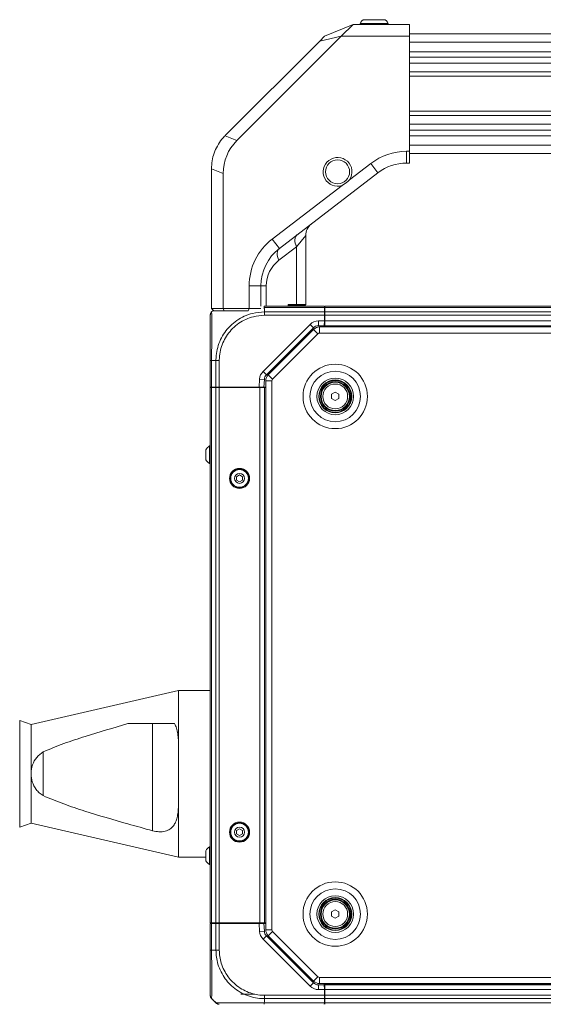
# Model space of a CAD drawing. Header units: millimetres. Extents: x 0 to 1118, y 0 to 864.
# Tile 284 of 372: x 689 to 745, y 667 to 771. Entities that reach past the tile are written whole.
import ezdxf

# ---------------------------------------------------------------- set-up
doc = ezdxf.new("R2010")
doc.units = ezdxf.units.MM

msp = doc.modelspace()

# ---------------------------------------------------------------- linework, layer by layer
at = {"color": 7, "linetype": 'Continuous', "lineweight": 15}
for p, q in [((727.784, 771.345), (725.8, 771.345)), ((721.542, 769.595), (724.56, 770.845)), ((724.56, 770.845), (723.31, 769.595)), ((724.56, 770.845), (730.542, 770.845)), ((725.307, 770.932), (725.292, 770.845)), ((728.292, 770.845), (728.277, 770.932)), ((730.542, 770.845), (730.542, 769.595)), ((723.31, 769.595), (712.242, 758.527)), ((721.024, 769.077), (723.31, 769.595)), ((721.542, 769.595), (721.024, 769.077)), ((730.542, 769.595), (723.31, 769.595)), ((899.292, 769.845), (730.542, 769.845)), ((730.542, 757.395), (730.542, 769.595)), ((721.024, 769.077), (711.007, 759.059)), ((710.992, 759.045), (712.242, 758.527)), ((730.239, 757.395), (730.542, 757.395)), ((730.239, 756.145), (730.239, 757.395)), ((730.542, 757.395), (730.542, 756.145)), ((730.542, 757.145), (899.292, 757.145)), ((724.192, 754.383), (726.435, 756.104)), ((727.196, 755.112), (726.435, 756.104)), ((730.542, 756.145), (730.239, 756.145)), ((710.792, 755.027), (709.542, 755.545)), ((709.542, 755.524), (709.542, 740.72)), ((710.792, 755.027), (710.792, 740.72)), ((727.196, 755.112), (716.748, 747.096)), ((715.988, 748.088), (723.396, 753.772)), ((719.542, 741.145), (719.542, 748.457)), ((716.748, 747.096), (715.988, 748.088)), ((718.56, 747.268), (716.694, 745.837)), ((718.56, 747.268), (718.56, 741.145)), ((713.542, 740.72), (713.542, 743.129)), ((714.792, 743.129), (713.542, 743.129)), ((714.792, 743.129), (714.792, 740.97)), ((715.359, 743.129), (714.792, 743.129)), ((717.681, 741.145), (718.56, 741.145)), ((717.681, 740.97), (717.681, 741.145)), ((718.528, 741.095), (717.681, 741.095)), ((718.528, 741.095), (718.56, 741.145)), ((719.492, 741.095), (718.528, 741.095)), ((718.56, 741.145), (719.542, 741.145)), ((719.43, 740.97), (719.43, 741.095)), ((719.492, 741.095), (719.542, 741.145)), ((709.542, 740.72), (710.792, 740.72)), ((709.542, 740.72), (709.792, 740.47)), ((709.735, 740.527), (709.562, 740.361)), ((709.73, 740.533), (709.564, 740.367)), ((710.896, 740.47), (709.792, 740.47)), ((710.792, 740.72), (710.896, 740.47)), ((710.792, 740.72), (713.542, 740.72)), ((713.439, 740.47), (710.896, 740.47)), ((713.542, 740.72), (713.439, 740.47)), ((713.542, 740.72), (714.792, 740.72)), ((721.515, 740.824), (715.139, 740.824)), ((715.142, 740.97), (721.512, 740.97)), ((715.167, 740.663), (715.167, 740.367)), ((715.167, 740.366), (721.537, 740.366)), ((721.512, 740.97), (721.515, 740.824)), ((721.53, 740.824), (721.515, 740.824)), ((721.545, 740.824), (721.53, 740.824)), ((721.537, 740.366), (721.53, 740.013)), ((721.545, 740.824), (721.537, 740.366)), ((721.541, 740.62), (721.58, 740.62)), ((721.58, 740.97), (908.255, 740.97)), ((721.58, 740.824), (721.58, 740.97)), ((908.255, 740.824), (721.58, 740.824)), ((721.58, 740.366), (721.58, 740.824)), ((721.58, 740.366), (908.255, 740.366)), ((721.58, 740.013), (721.58, 740.366)), ((715.017, 734.065), (719.994, 739.041)), ((721.53, 740.013), (715.168, 740.013)), ((719.994, 739.041), (720.347, 738.688)), ((720.878, 739.408), (721.52, 739.408)), ((720.878, 739.408), (720.878, 738.908)), ((721.52, 739.408), (721.511, 738.908)), ((721.52, 739.408), (721.53, 740.013)), ((721.58, 739.395), (721.52, 739.395)), ((721.528, 739.895), (721.58, 739.895)), ((721.531, 739.895), (721.53, 739.97)), ((721.58, 740.013), (721.58, 739.408)), ((908.255, 740.013), (721.58, 740.013)), ((721.58, 738.908), (721.58, 739.408)), ((721.58, 739.408), (908.255, 739.408)), ((720.347, 738.688), (715.371, 733.711)), ((715.568, 733.703), (720.372, 738.506)), ((716.028, 733.243), (720.832, 738.047)), ((720.832, 738.047), (720.372, 738.506)), ((721.511, 738.908), (720.878, 738.908)), ((721.009, 738.12), (721.009, 738.77)), ((721.009, 738.77), (908.826, 738.77)), ((721.009, 738.12), (908.826, 738.12)), ((721.511, 738.908), (721.509, 738.77)), ((908.255, 738.908), (721.58, 738.908)), ((721.58, 738.77), (721.58, 738.908)), ((908.255, 738.783), (721.58, 738.783)), ((709.417, 732.395), (709.417, 735.219)), ((710.021, 735.22), (709.564, 735.22)), ((709.564, 735.22), (709.564, 732.395)), ((710.021, 732.395), (710.021, 735.22)), ((710.374, 735.219), (710.374, 732.395)), ((715.017, 734.065), (715.371, 733.711)), ((714.608, 732.395), (714.653, 733.246)), ((714.653, 733.246), (715.152, 733.22)), ((715.152, 733.22), (715.109, 732.395)), ((715.955, 733.066), (715.305, 733.066)), ((715.305, 674.874), (715.305, 733.066)), ((716.028, 733.243), (715.568, 733.703)), ((715.955, 674.874), (715.955, 733.066)), ((709.564, 732.395), (709.417, 732.395)), ((709.417, 675.595), (709.417, 732.345)), ((709.564, 732.345), (709.417, 732.345)), ((709.542, 732.345), (709.542, 732.395)), ((710.021, 732.395), (709.564, 732.395)), ((709.564, 732.345), (709.564, 675.595)), ((710.021, 732.345), (709.564, 732.345)), ((709.943, 732.345), (709.942, 732.395)), ((710.374, 732.395), (710.021, 732.395)), ((710.021, 675.595), (710.021, 732.345)), ((710.374, 732.345), (710.021, 732.345)), ((714.608, 732.395), (710.374, 732.395)), ((710.374, 732.345), (710.374, 675.595)), ((710.374, 732.345), (714.667, 732.345)), ((710.416, 732.345), (710.417, 732.395)), ((710.567, 732.345), (710.567, 732.395)), ((711.168, 732.345), (711.167, 732.395)), ((713.966, 732.345), (713.967, 732.395)), ((714.13, 732.345), (714.13, 732.395)), ((715.109, 732.395), (714.608, 732.395)), ((714.63, 732.395), (714.63, 732.345)), ((714.667, 675.595), (714.667, 732.345)), ((715.167, 732.345), (714.667, 732.345)), ((715.305, 732.395), (715.109, 732.395)), ((715.167, 732.345), (715.167, 675.595)), ((715.167, 732.345), (715.305, 732.345)), ((722.28, 731.631), (722.667, 731.855)), ((722.667, 731.855), (723.055, 731.631)), ((722.28, 731.184), (722.28, 731.631)), ((722.667, 730.96), (722.28, 731.184)), ((723.055, 731.184), (722.667, 730.96)), ((723.055, 731.631), (723.055, 731.184)), ((708.947, 725.748), (708.947, 725.22)), ((709.417, 726.158), (709.352, 726.158)), ((709.352, 726.158), (709.352, 725.22)), ((708.947, 725.22), (708.947, 724.692)), ((709.352, 725.22), (709.352, 724.283)), ((709.352, 724.283), (709.417, 724.283)), ((712.521, 723.081), (712.208, 722.9)), ((712.208, 722.9), (712.208, 722.54)), ((712.208, 722.54), (712.521, 722.359)), ((712.833, 722.9), (712.521, 723.081)), ((712.521, 722.359), (712.833, 722.54)), ((712.833, 722.54), (712.833, 722.9)), ((706.041, 700.233), (690.42, 696.626)), ((709.417, 700.233), (706.041, 700.233)), ((706.041, 700.233), (706.041, 694.995)), ((690.42, 696.626), (689.212, 697.066)), ((690.42, 696.626), (690.42, 691.408)), ((705.642, 696.72), (700.678, 696.72)), ((703.291, 696.72), (703.291, 685.373)), ((691.691, 693.727), (691.691, 689.088)), ((690.42, 691.408), (690.42, 686.189)), ((706.041, 687.82), (706.041, 682.583)), ((689.212, 685.749), (690.42, 686.189)), ((690.42, 686.189), (706.041, 682.583)), ((712.521, 685.581), (712.208, 685.4)), ((712.208, 685.4), (712.208, 685.04)), ((712.208, 685.04), (712.521, 684.859)), ((712.833, 685.4), (712.521, 685.581)), ((712.521, 684.859), (712.833, 685.04)), ((712.833, 685.04), (712.833, 685.4)), ((709.417, 683.658), (709.352, 683.658)), ((709.352, 683.658), (709.352, 682.72)), ((708.947, 683.248), (708.947, 682.72)), ((708.947, 682.72), (708.947, 682.192)), ((709.352, 682.72), (709.352, 681.783)), ((706.041, 682.583), (708.947, 682.583)), ((709.352, 681.783), (709.417, 681.783)), ((722.28, 676.756), (722.667, 676.98)), ((722.28, 676.309), (722.28, 676.756)), ((722.667, 676.98), (723.055, 676.756)), ((723.055, 676.756), (723.055, 676.309)), ((709.564, 675.595), (709.417, 675.595)), ((709.417, 672.721), (709.417, 675.545)), ((709.417, 675.545), (709.564, 675.545)), ((709.542, 675.545), (709.542, 675.595)), ((710.021, 675.595), (709.564, 675.595)), ((709.564, 675.545), (709.564, 672.72)), ((709.564, 675.545), (710.021, 675.545)), ((709.943, 675.595), (709.942, 675.545)), ((710.374, 675.595), (710.021, 675.595)), ((710.021, 672.72), (710.021, 675.545)), ((710.021, 675.545), (710.374, 675.545)), ((710.374, 675.595), (714.667, 675.595)), ((710.374, 675.545), (710.374, 672.721)), ((710.374, 675.545), (714.608, 675.545)), ((710.416, 675.595), (710.417, 675.545)), ((710.567, 675.545), (710.567, 675.595)), ((711.168, 675.595), (711.167, 675.545)), ((713.966, 675.595), (713.967, 675.545)), ((714.13, 675.545), (714.13, 675.595)), ((714.653, 674.694), (714.608, 675.545)), ((714.608, 675.545), (715.109, 675.545)), ((714.63, 675.595), (714.63, 675.545)), ((715.167, 675.595), (714.667, 675.595)), ((715.109, 675.545), (715.152, 674.72)), ((715.109, 675.545), (715.305, 675.545)), ((715.305, 675.595), (715.167, 675.595)), ((722.667, 676.085), (722.28, 676.309)), ((723.055, 676.309), (722.667, 676.085)), ((715.152, 674.72), (714.653, 674.694)), ((715.955, 674.874), (715.305, 674.874)), ((716.028, 674.697), (715.568, 674.238)), ((720.832, 669.893), (716.028, 674.697)), ((715.371, 674.229), (715.017, 673.875)), ((719.994, 668.899), (715.017, 673.875)), ((715.371, 674.229), (720.347, 669.252)), ((720.372, 669.434), (715.568, 674.238)), ((709.564, 672.72), (710.021, 672.72)), ((720.347, 669.252), (719.994, 668.899)), ((720.832, 669.893), (720.372, 669.434)), ((908.826, 669.82), (721.009, 669.82)), ((721.009, 669.82), (721.009, 669.17)), ((908.826, 669.17), (721.009, 669.17)), ((721.511, 669.033), (721.509, 669.17)), ((721.58, 669.17), (721.58, 669.033)), ((721.58, 669.158), (908.255, 669.158)), ((712.667, 668.045), (714.155, 668.045)), ((720.878, 669.033), (720.878, 668.533)), ((720.878, 669.033), (721.511, 669.033)), ((721.52, 668.533), (720.878, 668.533)), ((721.511, 669.033), (721.52, 668.533)), ((721.52, 668.545), (721.58, 668.545)), ((721.52, 668.533), (721.53, 667.927)), ((721.58, 668.045), (721.528, 668.045)), ((721.53, 667.97), (721.531, 668.045)), ((721.58, 669.033), (721.58, 668.533)), ((721.58, 669.033), (908.255, 669.033)), ((908.255, 668.533), (721.58, 668.533)), ((721.58, 667.927), (721.58, 668.533)), ((709.86, 667.277), (709.564, 667.574)), ((715.139, 667.116), (721.515, 667.116)), ((715.167, 667.277), (715.167, 667.574)), ((721.537, 667.574), (715.167, 667.574)), ((715.168, 667.927), (721.53, 667.927)), ((721.515, 667.116), (721.512, 666.97)), ((721.515, 667.116), (721.53, 667.116)), ((721.53, 667.927), (721.537, 667.574)), ((721.53, 667.116), (721.545, 667.116)), ((721.545, 667.116), (721.537, 667.574)), ((721.58, 667.32), (721.541, 667.32)), ((721.58, 667.927), (908.255, 667.927)), ((721.58, 667.927), (721.58, 667.574)), ((908.255, 667.574), (721.58, 667.574)), ((721.58, 667.574), (721.58, 667.116)), ((721.58, 667.116), (908.255, 667.116)), ((721.58, 667.116), (721.58, 666.97))]:
    msp.add_line(p, q, dxfattribs=at)
at = {"color": 9, "linetype": 'Continuous', "lineweight": 15}
for p, q in [((728.277, 770.932), (725.307, 770.932)), ((730.542, 768.961), (899.292, 768.961)), ((899.292, 767.939), (730.542, 767.939)), ((730.542, 767.362), (899.292, 767.362)), ((899.292, 766.727), (730.542, 766.727)), ((730.542, 765.818), (899.292, 765.818)), ((899.292, 765.342), (730.542, 765.342)), ((730.542, 761.648), (899.292, 761.648)), ((899.292, 761.172), (730.542, 761.172)), ((730.542, 760.263), (899.292, 760.263)), ((899.292, 759.628), (730.542, 759.628)), ((730.542, 759.051), (899.292, 759.051)), ((899.292, 758.029), (730.542, 758.029)), ((718.56, 747.268), (719.542, 748.457)), ((715.359, 743.129), (715.359, 740.97)), ((721.581, 740.62), (721.541, 740.618)), ((721.53, 739.895), (721.53, 739.97)), ((709.661, 732.395), (709.661, 732.345)), ((689.212, 697.066), (689.212, 685.749)), ((709.661, 675.595), (709.661, 675.545)), ((721.53, 667.97), (721.53, 668.045)), ((721.581, 667.32), (721.541, 667.323))]:
    msp.add_line(p, q, dxfattribs=at)
at = {"color": 7, "linetype": 'Continuous', "lineweight": 15, "flags": 128}
for points in [[(718.56, 747.268), (718.481, 747.467), (718.426, 747.662), (718.395, 747.849), (718.389, 748.023), (718.409, 748.181), (718.454, 748.32), (718.523, 748.436), (718.614, 748.527)], [(716.694, 745.837), (716.616, 746.036), (716.56, 746.231), (716.529, 746.417), (716.524, 746.592), (716.544, 746.75), (716.588, 746.888), (716.657, 747.005), (716.748, 747.096)]]:
    msp.add_lwpolyline(points, dxfattribs=at)
at = {"color": 7, "linetype": 'Continuous', "lineweight": 15}
for centre, radius in [((722.917, 755.22), 1.275), ((722.667, 731.408), 3.416), ((722.667, 731.408), 2.677), ((722.667, 731.408), 1.938), ((722.667, 731.408), 1.75), ((722.667, 731.408), 1.688), ((722.667, 731.408), 1.575), ((722.667, 731.408), 1.5), ((722.667, 731.408), 1.318), ((712.521, 722.72), 1.062), ((712.521, 722.72), 0.984), ((712.521, 722.72), 0.938), ((712.521, 722.72), 0.528), ((712.521, 685.22), 1.062), ((712.521, 685.22), 0.984), ((712.521, 685.22), 0.938), ((712.521, 685.22), 0.528), ((722.667, 676.533), 3.416), ((722.667, 676.533), 2.677), ((722.667, 676.533), 1.938), ((722.667, 676.533), 1.75), ((722.667, 676.533), 1.688), ((722.667, 676.533), 1.575), ((722.667, 676.533), 1.5), ((722.667, 676.533), 1.318)]:
    msp.add_circle(centre, radius, dxfattribs=at)
for centre, radius, start, end in [((725.8, 770.845), 0.5, 90, 170), ((727.784, 770.845), 0.5, 10, 90), ((714.542, 755.524), 5, 135, 135.23832), ((722.917, 755.22), 1.525, 326.68826, 288.30782), ((730.239, 751.145), 6.25, 90, 127.49804), ((730.239, 751.145), 5, 90, 127.49804), ((714.542, 755.524), 5, 179.76168, 180), ((721.13, 748.457), 1.588, 127.49804, 180.21707), ((719.792, 743.129), 6.25, 127.49804, 180), ((719.792, 743.129), 5, 127.49804, 180), ((718.772, 743.129), 3.413, 127.49804, 180), ((720.878, 738.158), 1.25, 90, 135), ((720.878, 738.158), 0.75, 90, 135), ((721.009, 737.87), 0.9, 90, 135), ((721.009, 737.87), 0.25, 90, 135), ((715.901, 733.181), 1.25, 135, 177), ((715.901, 733.181), 0.75, 135, 177), ((716.205, 733.066), 0.9, 135, 180), ((716.205, 733.066), 0.25, 135, 180), ((709.891, 725.22), 1.081, 119.88215, 150.7838), ((709.891, 725.22), 1.081, 209.2162, 240.11785), ((709.891, 682.72), 1.081, 119.88215, 150.7838), ((709.891, 682.72), 1.081, 209.2162, 240.11785), ((715.901, 674.759), 1.25, 183, 225), ((715.901, 674.759), 0.75, 183, 225), ((716.205, 674.874), 0.9, 180, 225), ((716.205, 674.874), 0.25, 180, 225), ((720.878, 669.783), 0.75, 225, 270), ((721.009, 670.07), 0.9, 225, 270), ((721.009, 670.07), 0.25, 225, 270), ((720.878, 669.783), 1.25, 225, 270)]:
    msp.add_arc(centre, radius, start, end, dxfattribs=at)
msp.add_ellipse((720.692, 752.977), major_axis=(9.53, -3.948), ratio=0.6785983, start_param=2.8675784, end_param=3.4156069, dxfattribs=at)
for points, knots in [([(709.542, 755.545), (709.557, 755.822), (709.586, 756.384), (709.807, 757.199), (710.156, 757.972), (710.564, 758.586), (710.875, 758.92), (710.992, 759.045)], [0, 0, 0, 0, 0.2138865, 0.4339709, 0.6478581, 0.8679536, 1, 1, 1, 1]), ([(723.396, 753.772), (723.604, 753.899), (723.894, 754.076), (724.126, 754.316), (724.192, 754.383)], [0, 0, 0, 0, 0.7204445, 1, 1, 1, 1]), ([(709.564, 740.366), (709.564, 740.361), (709.564, 740.346), (709.567, 740.2), (709.573, 739.895), (709.579, 739.45), (709.582, 738.904), (709.581, 738.259), (709.576, 737.533), (709.569, 736.755), (709.564, 735.974), (709.564, 735.473), (709.564, 735.22)], [0, 0, 0, 0, 0.0657965, 0.1727607, 0.2828934, 0.389757, 0.4997969, 0.5968708, 0.7039461, 0.8142113, 0.9061257, 1, 1, 1, 1]), ([(710.021, 735.22), (710.026, 735.392), (710.04, 735.854), (710.184, 736.606), (710.49, 737.433), (710.938, 738.203), (711.518, 738.894), (712.221, 739.478), (713.023, 739.929), (714.003, 740.285), (714.74, 740.337), (715.167, 740.366)], [0, 0, 0, 0, 0.0638809, 0.1715817, 0.2825247, 0.3900468, 0.5008149, 0.6162125, 0.7271686, 0.8416822, 1, 1, 1, 1]), ([(715.139, 740.824), (715.14, 740.81), (715.143, 740.766), (715.149, 740.714), (715.161, 740.674), (715.166, 740.665), (715.167, 740.663), (715.167, 740.663)], [0, 0, 0, 0, 0.2452024, 0.8175352, 0.9606824, 0.9921507, 1, 1, 1, 1]), ([(709.417, 735.219), (709.417, 735.452), (709.417, 735.918), (709.417, 736.64), (709.417, 737.363), (709.417, 738.037), (709.417, 738.636), (709.417, 739.145), (709.417, 739.563), (709.417, 739.852), (709.417, 739.994), (709.417, 740.008), (709.417, 740.013)], [0, 0, 0, 0, 0.09291466, 0.18581515, 0.29447761, 0.40316207, 0.50020129, 0.60862537, 0.71704406, 0.82556878, 0.93408084, 1, 1, 1, 1]), ([(715.168, 740.013), (714.77, 739.985), (714.089, 739.936), (713.18, 739.599), (712.436, 739.177), (711.784, 738.632), (711.244, 737.991), (710.823, 737.282), (710.532, 736.512), (710.392, 735.813), (710.379, 735.38), (710.374, 735.219)], [0, 0, 0, 0, 0.1584128, 0.2711139, 0.3838354, 0.4991898, 0.6083334, 0.7174776, 0.826751, 0.9360043, 1, 1, 1, 1]), ([(700.678, 696.72), (699.163, 696.281), (696.889, 695.621), (693.887, 694.632), (692.423, 694.029), (691.691, 693.727)], [0, 0, 0, 0, 0.4991985, 0.7493232, 1, 1, 1, 1]), ([(706.041, 694.995), (706.023, 695.212), (705.987, 695.65), (705.87, 696.236), (705.714, 696.566), (705.642, 696.72)], [0, 0, 0, 0, 0.3439121, 0.6940706, 1, 1, 1, 1]), ([(706.041, 687.82), (706.053, 688.246), (706.077, 689.108), (706.041, 690.496), (706.038, 691.933), (706.06, 693.174), (706.072, 694.199), (706.051, 694.729), (706.041, 694.995)], [0, 0, 0, 0, 0.18547315, 0.3759184, 0.56893431, 0.76728174, 0.88304271, 1, 1, 1, 1]), ([(691.691, 693.727), (691.449, 693.544), (690.966, 693.176), (690.536, 692.363), (690.422, 691.744), (690.42, 691.425), (690.42, 691.408)], [0, 0, 0, 0, 0.3270554, 0.6535966, 0.9807405, 1, 1, 1, 1]), ([(690.42, 691.408), (690.445, 691.118), (690.497, 690.52), (690.862, 689.841), (691.284, 689.369), (691.553, 689.183), (691.691, 689.088)], [0, 0, 0, 0, 0.3129887, 0.645302, 0.8194653, 1, 1, 1, 1]), ([(691.691, 689.088), (692.418, 688.788), (693.875, 688.187), (696.878, 687.2), (700.019, 686.268), (702.419, 685.611), (703.291, 685.373)], [0, 0, 0, 0, 0.1934754, 0.3876476, 0.7775973, 1, 1, 1, 1]), ([(703.291, 685.373), (703.522, 685.325), (703.985, 685.229), (704.64, 685.293), (705.125, 685.505), (705.469, 685.813), (705.708, 686.182), (705.881, 686.653), (705.992, 687.2), (706.025, 687.612), (706.041, 687.82)], [0, 0, 0, 0, 0.1363372, 0.2730085, 0.4050618, 0.5044678, 0.6171198, 0.7337235, 0.8656626, 1, 1, 1, 1]), ([(709.417, 667.927), (709.417, 667.956), (709.417, 668.004), (709.417, 668.341), (709.417, 668.763), (709.417, 669.308), (709.417, 669.949), (709.417, 670.658), (709.417, 671.429), (709.417, 672.127), (709.417, 672.56), (709.417, 672.721)], [0, 0, 0, 0, 0.1584128, 0.2711139, 0.3838354, 0.4991898, 0.6083334, 0.7174776, 0.826751, 0.9360043, 1, 1, 1, 1]), ([(709.564, 672.72), (709.564, 672.548), (709.564, 672.086), (709.568, 671.334), (709.575, 670.507), (709.581, 669.737), (709.582, 669.046), (709.579, 668.463), (709.573, 668.011), (709.565, 667.655), (709.564, 667.604), (709.564, 667.574)], [0, 0, 0, 0, 0.0638809, 0.1715817, 0.2825247, 0.3900468, 0.5008149, 0.6162125, 0.7271686, 0.8416822, 1, 1, 1, 1]), ([(715.167, 667.574), (714.99, 667.579), (714.525, 667.594), (713.772, 667.74), (712.951, 668.045), (712.186, 668.49), (711.535, 669.036), (710.982, 669.681), (710.538, 670.407), (710.232, 671.185), (710.053, 671.966), (710.032, 672.467), (710.021, 672.72)], [0, 0, 0, 0, 0.0657965, 0.1727607, 0.2828934, 0.389757, 0.4997969, 0.5968708, 0.7039461, 0.8142113, 0.9061257, 1, 1, 1, 1]), ([(710.374, 672.721), (710.385, 672.488), (710.405, 672.022), (710.573, 671.3), (710.865, 670.577), (711.279, 669.903), (711.794, 669.304), (712.397, 668.795), (713.101, 668.377), (713.867, 668.088), (714.566, 667.946), (715.003, 667.932), (715.168, 667.927)], [0, 0, 0, 0, 0.0929147, 0.1858152, 0.2944776, 0.4031621, 0.5002013, 0.6086254, 0.7170441, 0.8255688, 0.9340808, 1, 1, 1, 1]), ([(709.558, 667.583), (709.669, 667.474), (709.829, 667.317), (709.999, 667.165), (710.051, 667.118)], [0, 0, 0, 0, 0.6913844, 1, 1, 1, 1]), ([(710.021, 667.117), (710.007, 667.13), (709.963, 667.174), (709.911, 667.226), (709.871, 667.266), (709.862, 667.275), (709.86, 667.277), (709.86, 667.277)], [0, 0, 0, 0, 0.2452024, 0.8175352, 0.9606824, 0.9921507, 1, 1, 1, 1]), ([(710.021, 667.117), (710.026, 667.117), (710.042, 667.117), (710.187, 667.12), (710.492, 667.126), (710.938, 667.131), (711.549, 667.133), (712.289, 667.131), (713.124, 667.125), (714.053, 667.118), (714.744, 667.117), (715.139, 667.117)], [0, 0, 0, 0, 0.0627054, 0.1705801, 0.2816652, 0.3894286, 0.5004169, 0.6352697, 0.7422845, 0.8524245, 1, 1, 1, 1]), ([(715.167, 667.277), (715.166, 667.275), (715.157, 667.259), (715.147, 667.205), (715.142, 667.154), (715.139, 667.117)], [0, 0, 0, 0, 0.0512389, 0.3045526, 1, 1, 1, 1])]:
    msp.add_open_spline(points, degree=3, knots=knots, dxfattribs=at)
for points in [[(709.564, 740.367), (709.542, 740.342), (709.498, 740.293), (709.453, 740.205), (709.423, 740.111), (709.419, 740.046), (709.417, 740.013)], [(715.139, 740.824), (715.139, 740.845), (715.14, 740.889), (715.14, 740.935), (715.141, 740.964), (715.141, 740.968), (715.142, 740.97)], [(715.167, 740.366), (715.167, 740.342), (715.167, 740.293), (715.167, 740.205), (715.168, 740.111), (715.168, 740.046), (715.168, 740.013)], [(709.564, 735.22), (709.542, 735.22), (709.498, 735.22), (709.453, 735.22), (709.423, 735.22), (709.419, 735.22), (709.417, 735.219)], [(710.021, 735.22), (710.045, 735.22), (710.094, 735.22), (710.182, 735.22), (710.276, 735.22), (710.342, 735.22), (710.374, 735.219)], [(709.563, 672.72), (709.542, 672.72), (709.498, 672.72), (709.453, 672.72), (709.423, 672.72), (709.419, 672.721), (709.417, 672.721)], [(710.021, 672.72), (710.045, 672.72), (710.094, 672.72), (710.182, 672.72), (710.276, 672.72), (710.341, 672.721), (710.374, 672.721)], [(709.564, 667.574), (709.542, 667.598), (709.498, 667.647), (709.453, 667.735), (709.423, 667.829), (709.419, 667.894), (709.417, 667.927)], [(710.021, 667.117), (710.045, 667.095), (710.094, 667.051), (710.182, 667.006), (710.276, 666.976), (710.341, 666.972), (710.374, 666.97)], [(715.139, 667.117), (715.139, 667.095), (715.14, 667.051), (715.14, 667.006), (715.141, 666.976), (715.141, 666.972), (715.142, 666.97)], [(715.167, 667.573), (715.167, 667.598), (715.167, 667.647), (715.167, 667.735), (715.168, 667.829), (715.168, 667.894), (715.168, 667.927)]]:
    msp.add_open_spline(points, degree=3, dxfattribs=at)

doc.saveas('drawing.dxf')
